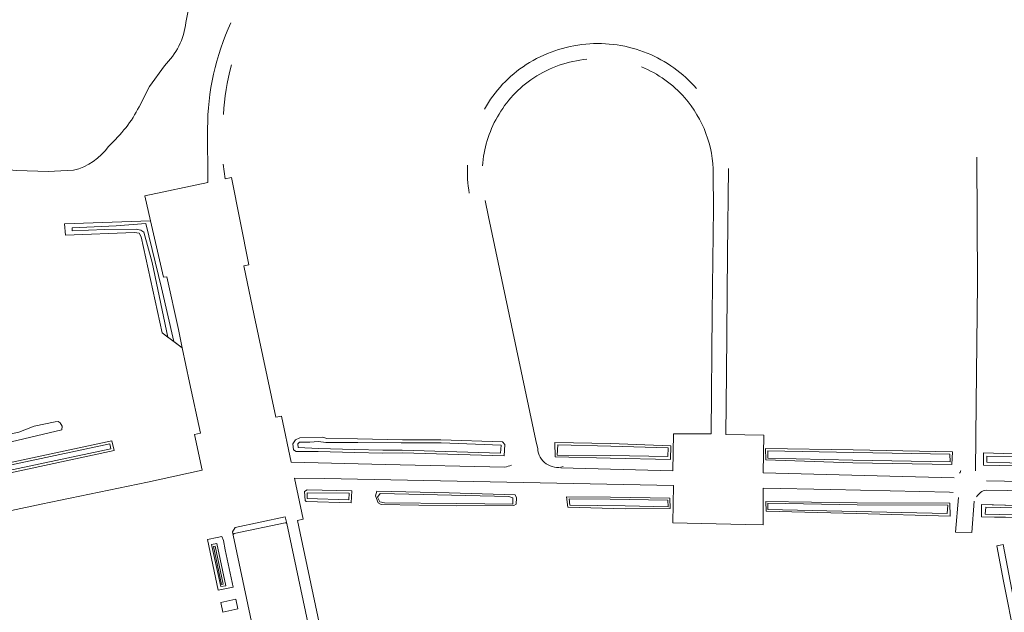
# Model space of a CAD drawing. Header units: metres. Extents: x 209813 to 223847, y 571801 to 587119.
# Tile 271 of 656: x 221117 to 221449, y 574073 to 574272. Entities that reach past the tile are written whole.
import ezdxf

# ---------------------------------------------------------------- set-up
doc = ezdxf.new("R2010")
doc.units = ezdxf.units.M
for name, color, linetype, lineweight in [('B-RO-GR-GRAS-GV', 8, 'Continuous', 0), ('B-RO-GW-TALUD_KRUIN-G', 8, 'Continuous', 0), ('B-RO-OG-TERREIN_CULTUURSCHEIDING-GV', 8, 'Continuous', 0), ('B-RO-OG-WEG-GV', 8, 'Continuous', 0)]:
    doc.layers.add(name, color=color, linetype=linetype, lineweight=lineweight)

msp = doc.modelspace()

# ---------------------------------------------------------------- linework, layer by layer
at = {"layer": 'B-RO-GR-GRAS-GV'}
for points in [[(221288.11, 574257.147, -0.1206828), (221308.208, 574264.046)], [(221308.208, 574264.046, -0.1209774), (221328.882, 574261.009)], [(221308.6, 574258.974, 0.1211146), (221290.641, 574252.693)], [(221328.882, 574261.009, -0.1187134), (221345.491, 574249.103)], [(221188.693, 574257.044, 0.0528126), (221186.084, 574240.286)], [(221274.021, 574242.168, -0.1198562), (221288.11, 574257.147)], [(221341.542, 574245.949, 0.1163237), (221326.958, 574256.397)], [(221290.641, 574252.693, 0.1185389), (221278.375, 574239.499)], [(221351.136, 574220.234, 0.1841733), (221341.542, 574245.949)], [(221278.375, 574239.499, 0.1111887), (221273.337, 574222.987)], [(221268.907, 574213.779, -0.0570168), (221268.331, 574223.249)], [(221291.991, 574127.675, 0.482046), (221300.567, 574121.672)], [(221280.887, 574121.5, 0.0795198), (221283.098, 574122.174)], [(221434.224, 574119.426, 0.0742781), (221434.66, 574120.312)], [(221443.159, 574113.744, 0.1984813), (221439.926, 574111.507)]]:
    msp.add_lwpolyline(points, format="xyb", dxfattribs=at)
at = {"layer": 'B-RO-GR-GRAS-GV', "flags": 128}
for points in [[(221440.042, 574225.967), (221440.253, 574183.427), (221439.851, 574142.886), (221439.608, 574120.213)], [(221185.989, 574223.64), (221186.592, 574218.602), (221188.695, 574219.107), (221194.628, 574189.701), (221192.938, 574189.353), (221196.435, 574172.533), (221203.737, 574138.276), (221205.649, 574138.676), (221208.879, 574123.137), (221240.562, 574122.398), (221280.887, 574121.5)], [(221299.805, 574121.209), (221337.593, 574120.253), (221337.728, 574132.732), (221350.428, 574132.704), (221350.775, 574173.636), (221351.219, 574208.696), (221351.136, 574220.234)], [(221356.308, 574222.077), (221355.96, 574193.411), (221355.58, 574153.046), (221355.361, 574132.45), (221368.237, 574132.22), (221368.044, 574119.535), (221410.675, 574118.411), (221432.374, 574117.916)], [(221274.225, 574211.339), (221275.411, 574205.798), (221291.391, 574130.408), (221291.991, 574127.675)], [(221432.038, 574112.945), (221430.852, 574112.987), (221390.764, 574113.918), (221368.024, 574114.398), (221367.946, 574102.071), (221361.951, 574102.158), (221337.555, 574102.682), (221337.746, 574115.245), (221281.61, 574116.39), (221220.149, 574117.676), (221209.996, 574117.763), (221212.877, 574103.903), (221211.023, 574103.509), (221211.9, 574099.242), (221225.366, 574035.65), (221243.23, 573951.081), (221259.567, 573874.468), (221259.98, 573872.346), (221261.894, 573872.674), (221264.217, 573861.673), (221306.104, 573870.538), (221309.598, 573871.139)], [(221443.272, 574116.854), (221479.929, 574116.209), (221514.052, 574115.529), (221519.096, 574115.369)], [(221518.86, 574112.43), (221478.914, 574113.172), (221443.159, 574113.744)], [(221439.079, 574109.963), (221438.302, 574099.441), (221432.805, 574099.573), (221433.851, 574111.275)]]:
    msp.add_lwpolyline(points, dxfattribs=at)
for points in [[(221316.525, 574129.41), (221336.896, 574128.683), (221336.741, 574124.035), (221316.436, 574124.47), (221297.826, 574124.985), (221297.753, 574129.832)], [(221442.253, 574123.359), (221442.242, 574126.325), (221459.191, 574125.726), (221475.92, 574125.787), (221476.415, 574122.472), (221475.62, 574121.638), (221458.928, 574121.848), (221442.257, 574122.192)], [(221238.173, 574109.478), (221237.275, 574111.751), (221237.732, 574113.415), (221262.121, 574112.77), (221284.431, 574112.11), (221284.823, 574111.112), (221284.766, 574109.047), (221283.975, 574108.5), (221264.595, 574108.487), (221239.196, 574108.831)], [(221336.615, 574107.498), (221321.481, 574107.465), (221302.192, 574107.973), (221301.741, 574111.518), (221316.469, 574111.326), (221336.496, 574110.965)], [(221399.72, 574109.493), (221430.976, 574109.357), (221431.04, 574104.956), (221399.417, 574105.896), (221369.054, 574106.613), (221368.849, 574109.912)], [(221445.967, 574104.667), (221441.655, 574104.712), (221441.647, 574108.834), (221457.922, 574108.43), (221475.585, 574107.82), (221475.404, 574104.451), (221457.832, 574104.542)], [(221447.852, 574095.181), (221448.946, 574095.389), (221452.299, 574077.793), (221458.062, 574048.57), (221461.785, 574029.259), (221464.885, 574008.921), (221467.65, 573991.406), (221468.459, 573985.209), (221467.819, 573984.165), (221466.58, 573984.267), (221465.905, 573986.166), (221463.707, 573999.506), (221460.651, 574020.43), (221457.101, 574042.068), (221452.972, 574063.248), (221449.059, 574083.024), (221446.758, 574094.972)]]:
    msp.add_lwpolyline(points, close=True, dxfattribs=at)
at = {"layer": 'B-RO-GW-TALUD_KRUIN-G', "flags": 128}
msp.add_lwpolyline([(221298.599, 574125.552), (221298.745, 574128.971), (221316.6, 574128.552), (221335.919, 574127.936), (221335.82, 574125.043), (221316.504, 574125.43)], close=True, dxfattribs=at)
at = {"layer": 'B-RO-OG-TERREIN_CULTUURSCHEIDING-GV', "flags": 128}
for points in [[(221280.095, 574130.049), (221259.34, 574130.696), (221246.402, 574130.638), (221231.221, 574131.051), (221220.924, 574131.088), (221219.577, 574131.538), (221211.834, 574131.304), (221210.377, 574130.647), (221209.399, 574129.382), (221209.696, 574127.297), (221210.5, 574126.703), (221217.975, 574126.714), (221230.266, 574126.406), (221239.765, 574126.213), (221246.352, 574126.243), (221280.626, 574125.333), (221280.913, 574129.15)], [(221239.724, 574127.159), (221246.234, 574127.228), (221279.493, 574126.164), (221279.629, 574128.932), (221259.381, 574129.644), (221245.925, 574129.612), (221231.294, 574129.784), (221220.577, 574129.808), (221218.079, 574130.09), (221215.184, 574129.89), (221211.67, 574129.899), (221211.094, 574129.291), (221211.227, 574128.066), (221218.026, 574127.731), (221230.17, 574127.46)], [(221431.594, 574122.314), (221431.846, 574126.613), (221398.33, 574127.252), (221368.751, 574127.786), (221368.839, 574123.956), (221398.219, 574122.971)], [(221369.552, 574124.534), (221369.536, 574126.945), (221398.413, 574126.408), (221430.944, 574125.843), (221431.028, 574123.262), (221398.261, 574123.797)], [(221443.425, 574123.129), (221443.374, 574125.189), (221459.232, 574124.914), (221475.425, 574124.923), (221475.422, 574122.359), (221458.92, 574122.663)], [(221213.973, 574109.846), (221229.092, 574109.472), (221229.359, 574113.53), (221214.243, 574113.876), (221213.36, 574113.23), (221213.542, 574110.287)], [(221228.286, 574110.462), (221214.259, 574110.955), (221214.208, 574112.867), (221228.414, 574112.758)], [(221237.972, 574111.406), (221238.888, 574112.568), (221282.268, 574111.574), (221283.608, 574111.184), (221283.599, 574109.025), (221264.695, 574109.243), (221240.376, 574109.453), (221238.777, 574109.772)], [(221316.465, 574110.652), (221335.84, 574110.368), (221335.929, 574108.059), (221321.42, 574108.384), (221302.837, 574108.647), (221302.63, 574110.837)], [(221399.71, 574108.814), (221369.592, 574109.288), (221369.521, 574107.159), (221399.445, 574106.53), (221430.049, 574105.856), (221430.234, 574108.631)], [(221445.156, 574108.747), (221441.647, 574108.834), (221441.655, 574104.712), (221457.832, 574104.542), (221475.404, 574104.451), (221475.585, 574107.82), (221457.922, 574108.43)], [(221442.814, 574105.656), (221443.076, 574107.954), (221457.907, 574107.683), (221475.068, 574107.4), (221475.091, 574105.013), (221457.673, 574105.253)], [(221183.914, 574097.743), (221180.671, 574097.069), (221184.293, 574080.014), (221189.307, 574081.053), (221186.643, 574093.657), (221186.032, 574096.727), (221185.538, 574098.13)], [(221183.769, 574095.699), (221182.021, 574095.36), (221185.141, 574081.237), (221186.799, 574081.505)], [(221183.215, 574094.854), (221185.94, 574082.019), (221185.403, 574081.943), (221182.645, 574094.725)], [(221190.175, 574076.947), (221185.154, 574075.851), (221185.847, 574072.601), (221190.867, 574073.673)]]:
    msp.add_lwpolyline(points, close=True, dxfattribs=at)
at = {"layer": 'B-RO-OG-TERREIN_CULTUURSCHEIDING-GV'}
for points in [[(221207.417, 574102.425, 0.405814), (221206.832, 574102.75)], [(221189.686, 574099.082, 0.3788614), (221189.309, 574098.556)]]:
    msp.add_lwpolyline(points, format="xyb", dxfattribs=at)
at = {"layer": 'B-RO-OG-TERREIN_CULTUURSCHEIDING-GV', "flags": 128}
for points in [[(221255.818, 573874.158), (221207.417, 574102.425)], [(221189.309, 574098.556), (221237.64, 573870.284)]]:
    msp.add_lwpolyline(points, dxfattribs=at)
at = {"layer": 'B-RO-OG-WEG-GV'}
for points in [[(221174.663, 574280.254, -0.0356786), (221173.333, 574271.343)], [(221173.333, 574271.343, -0.1758134), (221166.117, 574256.733)], [(221180.686, 574235.647, -0.109294), (221188.575, 574271.26)], [(221157.593, 574242.912, -0.0445914), (221153.2, 574235.936)], [(221153.2, 574235.936, -0.0212613), (221147.331, 574229.577)], [(221147.331, 574229.577, -0.1761416), (221135.53, 574221.515)]]:
    msp.add_lwpolyline(points, format="xyb", dxfattribs=at)
at = {"layer": 'B-RO-OG-WEG-GV', "flags": 128}
for points in [[(221166.117, 574256.733), (221161.158, 574249.72), (221157.593, 574242.912)], [(221135.53, 574221.515), (221126.946, 574221.13), (221116.411, 574221.496), (221105.195, 574222.359), (221098.907, 574223.196), (221089.626, 574226.269), (221080.05, 574229.964), (221072.981, 574233.199), (221065.599, 574238.025)], [(221161.424, 574204.515), (221159.478, 574212.938), (221180.809, 574217.413), (221180.686, 574235.647)], [(221169.351, 574163.78), (221172.14, 574161.699), (221170.83, 574167.855), (221166.942, 574185.603), (221165.828, 574185.449), (221161.424, 574204.515), (221132.428, 574203.514), (221132.742, 574199.615), (221156.09, 574200.594), (221157.588, 574200.364), (221158.323, 574199.125), (221165.42, 574166.715), (221167.324, 574165.294), (221163.937, 574181.344), (221161.946, 574190.469), (221159.141, 574200.614)], [(221167.324, 574165.294), (221169.351, 574163.78), (221165.187, 574181.851), (221159.905, 574203.533), (221149.847, 574202.83), (221134.999, 574202.178), (221134.978, 574201.113), (221146.063, 574201.591), (221156.572, 574201.658), (221158.145, 574201.33), (221159.141, 574200.614)], [(221011.594, 574195.626), (220980.099, 574194.296), (220948.596, 574192.811), (220947.732, 574192.442), (220947.263, 574191.827), (220947.217, 574191.136), (220960.699, 574123.214), (220966.987, 574092.471), (220967.662, 574091.923), (221049.825, 574109.361), (221050.474, 574105.808), (221054.494, 574106.632), (221068.67, 574109.601), (221071.382, 574097.724), (221075.204, 574098.482), (221089.177, 574101.424), (221124.597, 574108.946), (221160.474, 574116.404), (221178.841, 574120.469), (221176.223, 574132.516), (221178.302, 574132.951), (221174.618, 574150.048), (221172.14, 574161.699), (221165.42, 574166.715)], [(221207.417, 574102.425), (221206.891, 574104.705), (221189.996, 574101.148), (221189.091, 574099.652), (221189.309, 574098.556)], [(221189.686, 574099.082), (221206.832, 574102.75)]]:
    msp.add_lwpolyline(points, dxfattribs=at)
for points in [[(221131.582, 574133.998), (221054.102, 574115.786), (221052.05, 574116.224), (221051.201, 574117.304), (221051.392, 574118.251), (221053.259, 574119.21), (221117.091, 574133.23), (221122.251, 574135.265), (221129.346, 574136.755), (221130.305, 574136.845), (221131.017, 574136.447), (221131.617, 574135.24)], [(221148.398, 574130.295), (221057.613, 574110.871), (221058.254, 574107.577), (221149.2, 574127.04)], [(221147.713, 574129.299), (221148.096, 574127.595), (221059.456, 574108.848), (221059.139, 574110.423)]]:
    msp.add_lwpolyline(points, close=True, dxfattribs=at)

doc.saveas('drawing.dxf')
